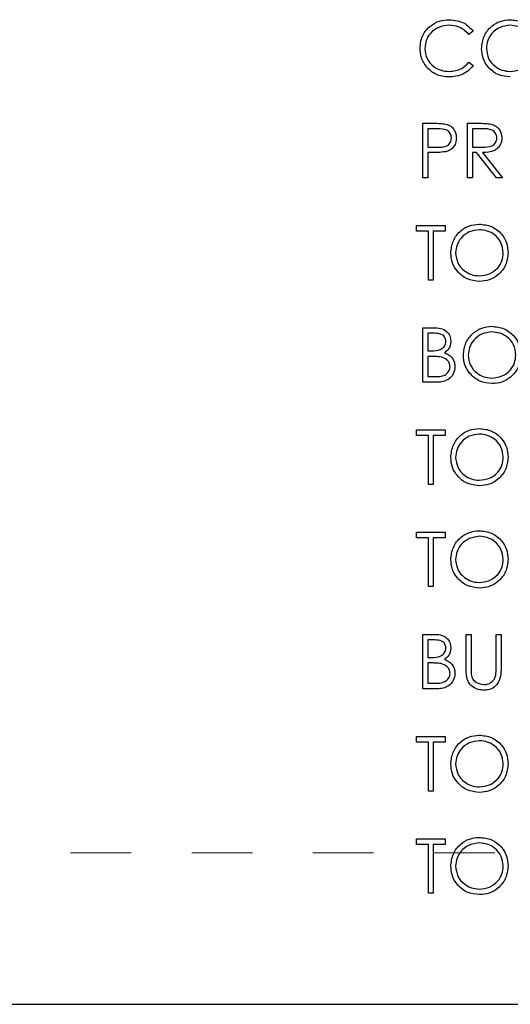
# Model space of a CAD drawing. Header units: inches. Extents: x 1880 to 2363, y -453 to -54.
# Tile 717 of 1056: x 1981.282 to 1982.092, y -74.366 to -72.74. Entities that reach past the tile are written whole.
import ezdxf

# ---------------------------------------------------------------- set-up
doc = ezdxf.new("R2010")
doc.units = ezdxf.units.IN
doc.header["$LTSCALE"] = 0.5
doc.header["$MEASUREMENT"] = 0
doc.linetypes.add('HIDDEN', pattern=[0.225, 0.15, -0.075])
doc.layers.add('DSS-M-S', color=53, linetype='Continuous')
doc.layers.add('DST-M-S', color=53, linetype='Continuous')

msp = doc.modelspace()

# ---------------------------------------------------------------- linework, layer by layer
at = {"layer": 'DSS-M-S', "linetype": 'Continuous', "lineweight": 25}
for p, q in [((1982.03042, -72.75924), (1982.02335, -72.76464)), ((1982.02335, -72.8108), (1982.03042, -72.81615)), ((1981.94734, -72.91147), (1981.96499, -72.91147)), ((1981.94734, -73.00147), (1981.94734, -72.91147)), ((1981.95542, -72.9207), (1981.95542, -72.9507)), ((1981.97188, -72.9207), (1981.95542, -72.9207)), ((1982.02119, -72.91147), (1982.0392, -72.91147)), ((1982.02119, -73.00147), (1982.02119, -72.91147)), ((1982.02927, -72.9207), (1982.02927, -72.9507)), ((1982.04614, -72.9207), (1982.02927, -72.9207)), ((1981.95542, -72.9507), (1981.97118, -72.9509)), ((1982.02927, -72.9507), (1982.04574, -72.95083)), ((1981.95542, -72.95993), (1981.95542, -73.00147)), ((1981.96186, -72.95993), (1981.95542, -72.95993)), ((1982.02927, -72.95993), (1982.02927, -73.00147)), ((1982.03583, -72.95993), (1982.02927, -72.95993)), ((1982.06889, -73.00147), (1982.03583, -72.95993)), ((1982.04582, -72.95993), (1982.07888, -73.00147)), ((1981.95542, -73.00147), (1981.94734, -73.00147)), ((1982.02927, -73.00147), (1982.02119, -73.00147)), ((1982.07888, -73.00147), (1982.06889, -73.00147)), ((1981.93696, -73.08022), (1981.98427, -73.08022)), ((1981.93696, -73.08945), (1981.93696, -73.08022)), ((1981.98427, -73.08022), (1981.98427, -73.08945)), ((1981.95657, -73.08945), (1981.93696, -73.08945)), ((1981.95657, -73.17022), (1981.95657, -73.08945)), ((1981.96465, -73.08945), (1981.96465, -73.17022)), ((1981.98427, -73.08945), (1981.96465, -73.08945)), ((1981.96465, -73.17022), (1981.95657, -73.17022)), ((1981.94734, -73.24897), (1981.9649, -73.24897)), ((1981.94734, -73.33897), (1981.94734, -73.24897)), ((1981.95542, -73.2582), (1981.95542, -73.28705)), ((1981.96638, -73.2582), (1981.95542, -73.2582)), ((1981.95542, -73.28705), (1981.96085, -73.28705)), ((1981.95542, -73.29628), (1981.95542, -73.32974)), ((1981.96077, -73.29628), (1981.95542, -73.29628)), ((1981.95542, -73.32974), (1981.96692, -73.32974)), ((1981.97168, -73.33897), (1981.94734, -73.33897)), ((1981.93696, -73.41772), (1981.98427, -73.41772)), ((1981.93696, -73.42695), (1981.93696, -73.41772)), ((1981.95657, -73.42695), (1981.93696, -73.42695)), ((1981.95657, -73.50772), (1981.95657, -73.42695)), ((1981.96465, -73.42695), (1981.96465, -73.50772)), ((1981.98427, -73.42695), (1981.96465, -73.42695)), ((1981.98427, -73.41772), (1981.98427, -73.42695)), ((1981.96465, -73.50772), (1981.95657, -73.50772)), ((1981.93696, -73.58647), (1981.98427, -73.58647)), ((1981.93696, -73.5957), (1981.93696, -73.58647)), ((1981.98427, -73.58647), (1981.98427, -73.5957)), ((1981.95657, -73.5957), (1981.93696, -73.5957)), ((1981.95657, -73.67647), (1981.95657, -73.5957)), ((1981.96465, -73.5957), (1981.96465, -73.67647)), ((1981.98427, -73.5957), (1981.96465, -73.5957)), ((1981.96465, -73.67647), (1981.95657, -73.67647)), ((1981.94734, -73.75522), (1981.9649, -73.75522)), ((1981.94734, -73.84522), (1981.94734, -73.75522)), ((1982.01888, -73.75522), (1982.02696, -73.75522)), ((1982.01888, -73.80958), (1982.01888, -73.75522)), ((1982.02696, -73.75522), (1982.02696, -73.80915)), ((1982.0685, -73.75522), (1982.07657, -73.75522)), ((1982.0685, -73.80915), (1982.0685, -73.75522)), ((1982.07657, -73.75522), (1982.07657, -73.80958)), ((1981.96638, -73.76445), (1981.95542, -73.76445)), ((1981.95542, -73.76445), (1981.95542, -73.7933)), ((1981.95542, -73.7933), (1981.96085, -73.7933)), ((1981.95542, -73.80253), (1981.95542, -73.83599)), ((1981.96077, -73.80253), (1981.95542, -73.80253)), ((1981.95542, -73.83599), (1981.96692, -73.83599)), ((1981.97168, -73.84522), (1981.94734, -73.84522)), ((1981.93696, -73.92397), (1981.98427, -73.92397)), ((1981.93696, -73.9332), (1981.93696, -73.92397)), ((1981.95657, -73.9332), (1981.93696, -73.9332)), ((1981.95657, -74.01397), (1981.95657, -73.9332)), ((1981.96465, -73.9332), (1981.96465, -74.01397)), ((1981.98427, -73.9332), (1981.96465, -73.9332)), ((1981.98427, -73.92397), (1981.98427, -73.9332)), ((1981.96465, -74.01397), (1981.95657, -74.01397)), ((1981.93696, -74.10195), (1981.93696, -74.09272)), ((1981.93696, -74.09272), (1981.98427, -74.09272)), ((1981.98427, -74.09272), (1981.98427, -74.10195)), ((1981.95657, -74.10195), (1981.93696, -74.10195)), ((1981.95657, -74.18272), (1981.95657, -74.10195)), ((1981.96465, -74.10195), (1981.96465, -74.18272)), ((1981.98427, -74.10195), (1981.96465, -74.10195)), ((1981.96465, -74.18272), (1981.95657, -74.18272)), ((1976.96606, -74.36607), (1989.46606, -74.36607))]:
    msp.add_line(p, q, dxfattribs=at)
at = {"layer": 'DSS-M-S', "linetype": 'HIDDEN', "lineweight": 18}
msp.add_line((1989.46606, -74.11607), (1976.96606, -74.11607), dxfattribs=at)
at = {"layer": 'DSS-M-S', "linetype": 'Continuous', "lineweight": 25}
for points, knots in [([(1981.94273, -72.7872), (1981.94355, -72.78014), (1981.94519, -72.76603), (1981.95851, -72.75058), (1981.97453, -72.74164), (1981.98561, -72.74082), (1981.99115, -72.74041)], [0, 0, 0, 0, 0.2795119, 0.5590796, 0.7793739, 1, 1, 1, 1]), ([(1981.99115, -72.74041), (1981.99979, -72.74137), (1982.01524, -72.74308), (1982.02578, -72.7543), (1982.03042, -72.75924)], [0, 0, 0, 0, 0.5595165, 1, 1, 1, 1]), ([(1982.04427, -72.78812), (1982.0451, -72.78117), (1982.04676, -72.76729), (1982.05908, -72.75147), (1982.07463, -72.74205), (1982.08554, -72.74096), (1982.091, -72.74041)], [0, 0, 0, 0, 0.279731, 0.5593268, 0.7796805, 1, 1, 1, 1]), ([(1982.091, -72.74041), (1982.09805, -72.74115), (1982.11215, -72.74263), (1982.12792, -72.75541), (1982.13749, -72.77108), (1982.13842, -72.78215), (1982.13888, -72.78769)], [0, 0, 0, 0, 0.2797673, 0.5593585, 0.7795711, 1, 1, 1, 1]), ([(1981.99065, -72.74964), (1981.9849, -72.7503), (1981.97341, -72.75162), (1981.96001, -72.76138), (1981.95203, -72.77423), (1981.95121, -72.78328), (1981.9508, -72.78781)], [0, 0, 0, 0, 0.27985584, 0.55951879, 0.77968554, 1, 1, 1, 1]), ([(1982.02335, -72.76464), (1982.01814, -72.7598), (1982.00881, -72.75112), (1981.99621, -72.7501), (1981.99065, -72.74964)], [0, 0, 0, 0, 0.5584265, 1, 1, 1, 1]), ([(1982.09139, -72.74964), (1982.08571, -72.75038), (1982.07435, -72.75186), (1982.06135, -72.76188), (1982.05357, -72.77463), (1982.05275, -72.7836), (1982.05234, -72.78808)], [0, 0, 0, 0, 0.2796271, 0.5593495, 0.7796302, 1, 1, 1, 1]), ([(1982.1308, -72.78767), (1982.13011, -72.78195), (1982.12873, -72.77053), (1982.11778, -72.75813), (1982.10481, -72.75097), (1982.09586, -72.75009), (1982.09139, -72.74964)], [0, 0, 0, 0, 0.27946805, 0.55887035, 0.77951584, 1, 1, 1, 1]), ([(1981.95414, -72.81929), (1981.95042, -72.81384), (1981.94376, -72.80409), (1981.94304, -72.79237), (1981.94273, -72.7872)], [0, 0, 0, 0, 0.5590286, 1, 1, 1, 1]), ([(1981.9508, -72.78781), (1981.95149, -72.79363), (1981.95286, -72.80528), (1981.96414, -72.81783), (1981.97751, -72.82484), (1981.98664, -72.82548), (1981.99121, -72.8258)], [0, 0, 0, 0, 0.27943421, 0.5589213, 0.77928305, 1, 1, 1, 1]), ([(1982.09172, -72.83503), (1982.08474, -72.83426), (1982.0708, -72.83271), (1982.05528, -72.81999), (1982.04572, -72.80454), (1982.04475, -72.79359), (1982.04427, -72.78812)], [0, 0, 0, 0, 0.2796633, 0.5593539, 0.7796364, 1, 1, 1, 1]), ([(1982.05234, -72.78808), (1982.05303, -72.79375), (1982.05441, -72.8051), (1982.06529, -72.81733), (1982.07804, -72.8247), (1982.08694, -72.82543), (1982.09139, -72.8258)], [0, 0, 0, 0, 0.27941597, 0.55907651, 0.77947804, 1, 1, 1, 1]), ([(1982.09139, -72.8258), (1982.09711, -72.82515), (1982.10854, -72.82385), (1982.12178, -72.81399), (1982.12956, -72.80116), (1982.13039, -72.79217), (1982.1308, -72.78767)], [0, 0, 0, 0, 0.2798297, 0.559389, 0.7796538, 1, 1, 1, 1]), ([(1981.99121, -72.8258), (1981.99817, -72.82495), (1982.01062, -72.82343), (1982.01946, -72.81467), (1982.02335, -72.8108)], [0, 0, 0, 0, 0.55877222, 1, 1, 1, 1]), ([(1981.99126, -72.83503), (1981.9833, -72.83436), (1981.96908, -72.83315), (1981.95871, -72.82353), (1981.95414, -72.81929)], [0, 0, 0, 0, 0.5598036, 1, 1, 1, 1]), ([(1982.03042, -72.81615), (1982.02765, -72.81933), (1982.0221, -72.82569), (1982.00875, -72.83334), (1981.99789, -72.83439), (1981.99126, -72.83503)], [0, 0, 0, 0, 0.2804103, 0.5607951, 1, 1, 1, 1]), ([(1981.96499, -72.91147), (1981.96884, -72.91146), (1981.97571, -72.91144), (1981.9825, -72.9124), (1981.98549, -72.91282)], [0, 0, 0, 0, 0.56031372, 1, 1, 1, 1]), ([(1981.99465, -72.93565), (1981.99424, -72.93307), (1981.99363, -72.92918), (1981.99031, -72.92512), (1981.98396, -72.92056), (1981.97724, -72.92064), (1981.97188, -72.9207)], [0, 0, 0, 0, 0.24896926, 0.37472913, 0.50038299, 1, 1, 1, 1]), ([(1981.98549, -72.91282), (1981.98823, -72.91381), (1981.9937, -72.91578), (1981.99935, -72.92187), (1982.00233, -72.92879), (1982.0026, -72.93334), (1982.00273, -72.93561)], [0, 0, 0, 0, 0.2797054, 0.5593809, 0.7795086, 1, 1, 1, 1]), ([(1982.0392, -72.91147), (1982.04302, -72.91146), (1982.04985, -72.91144), (1982.05662, -72.91231), (1982.05959, -72.9127)], [0, 0, 0, 0, 0.5602397, 1, 1, 1, 1]), ([(1982.06965, -72.93552), (1982.06955, -72.9342), (1982.06936, -72.93157), (1982.06757, -72.92797), (1982.06504, -72.92493), (1982.05836, -72.92053), (1982.05157, -72.92062), (1982.04614, -72.9207)], [0, 0, 0, 0, 0.12530739, 0.25061699, 0.37595425, 0.50128061, 1, 1, 1, 1]), ([(1982.05959, -72.9127), (1982.06241, -72.91363), (1982.06806, -72.91551), (1982.074, -72.92157), (1982.07728, -72.92856), (1982.07758, -72.93321), (1982.07773, -72.93554)], [0, 0, 0, 0, 0.2797971, 0.5594998, 0.7796265, 1, 1, 1, 1]), ([(1981.97118, -72.9509), (1981.97666, -72.95092), (1981.98352, -72.95094), (1981.99017, -72.94644), (1981.99363, -72.94231), (1981.99424, -72.93831), (1981.99465, -72.93565)], [0, 0, 0, 0, 0.4997206, 0.6253498, 0.7510825, 1, 1, 1, 1]), ([(1982.00273, -72.93561), (1982.00251, -72.93858), (1982.00209, -72.94451), (1981.99758, -72.95173), (1981.99145, -72.95639), (1981.987, -72.95777), (1981.98477, -72.95845)], [0, 0, 0, 0, 0.2800989, 0.5593238, 0.7794579, 1, 1, 1, 1]), ([(1982.04574, -72.95083), (1982.05127, -72.95081), (1982.05819, -72.95079), (1982.06501, -72.9464), (1982.06859, -72.94226), (1982.06923, -72.93821), (1982.06965, -72.93552)], [0, 0, 0, 0, 0.4998271, 0.6254978, 0.7512079, 1, 1, 1, 1]), ([(1982.07773, -72.93554), (1982.07749, -72.93839), (1982.07702, -72.94408), (1982.07257, -72.95164), (1982.06243, -72.9592), (1982.05266, -72.95963), (1982.04582, -72.95993)], [0, 0, 0, 0, 0.1871202, 0.3739789, 0.5609112, 1, 1, 1, 1]), ([(1981.98477, -72.95845), (1981.98051, -72.95899), (1981.9729, -72.95995), (1981.96523, -72.95994), (1981.96186, -72.95993)], [0, 0, 0, 0, 0.55969422, 1, 1, 1, 1]), ([(1981.9935, -73.12562), (1981.99433, -73.11867), (1981.99599, -73.10479), (1982.00831, -73.08897), (1982.02386, -73.07955), (1982.03477, -73.07846), (1982.04023, -73.07791)], [0, 0, 0, 0, 0.27973102, 0.55932682, 0.77968048, 1, 1, 1, 1]), ([(1982.04062, -73.08714), (1982.03494, -73.08788), (1982.02358, -73.08936), (1982.01058, -73.09938), (1982.0028, -73.11213), (1982.00198, -73.1211), (1982.00157, -73.12558)], [0, 0, 0, 0, 0.2796271, 0.5593495, 0.7796302, 1, 1, 1, 1]), ([(1982.04023, -73.07791), (1982.04728, -73.07865), (1982.06138, -73.08013), (1982.07715, -73.09291), (1982.08672, -73.10858), (1982.08765, -73.11965), (1982.08811, -73.12519)], [0, 0, 0, 0, 0.2797673, 0.5593585, 0.7795711, 1, 1, 1, 1]), ([(1982.08004, -73.12517), (1982.07934, -73.11945), (1982.07796, -73.10803), (1982.06701, -73.09563), (1982.05404, -73.08847), (1982.0451, -73.08759), (1982.04062, -73.08714)], [0, 0, 0, 0, 0.279468, 0.5588703, 0.7795158, 1, 1, 1, 1]), ([(1982.04095, -73.17253), (1982.03398, -73.17176), (1982.02003, -73.17021), (1982.00451, -73.15749), (1981.99495, -73.14204), (1981.99398, -73.13109), (1981.9935, -73.12562)], [0, 0, 0, 0, 0.2796633, 0.5593539, 0.7796364, 1, 1, 1, 1]), ([(1982.00157, -73.12558), (1982.00226, -73.13125), (1982.00364, -73.1426), (1982.01452, -73.15483), (1982.02727, -73.1622), (1982.03617, -73.16293), (1982.04062, -73.1633)], [0, 0, 0, 0, 0.279416, 0.5590765, 0.779478, 1, 1, 1, 1]), ([(1982.04062, -73.1633), (1982.04634, -73.16265), (1982.05777, -73.16135), (1982.07101, -73.15149), (1982.07879, -73.13866), (1982.07962, -73.12967), (1982.08004, -73.12517)], [0, 0, 0, 0, 0.2798297, 0.559389, 0.7796538, 1, 1, 1, 1]), ([(1982.08811, -73.12519), (1982.08732, -73.13217), (1982.08574, -73.14614), (1982.07292, -73.16162), (1982.0574, -73.17113), (1982.04644, -73.17206), (1982.04095, -73.17253)], [0, 0, 0, 0, 0.2796304, 0.5593429, 0.7795972, 1, 1, 1, 1]), ([(1981.9649, -73.24897), (1981.96876, -73.24905), (1981.97643, -73.24922), (1981.98658, -73.2538), (1981.99248, -73.26222), (1981.99316, -73.26825), (1981.9935, -73.27127)], [0, 0, 0, 0, 0.2813174, 0.559922, 0.7799345, 1, 1, 1, 1]), ([(1982.01427, -73.29437), (1982.0151, -73.28742), (1982.01676, -73.27354), (1982.02908, -73.25772), (1982.04463, -73.2483), (1982.05554, -73.24721), (1982.061, -73.24666)], [0, 0, 0, 0, 0.279731, 0.5593268, 0.7796805, 1, 1, 1, 1]), ([(1982.061, -73.24666), (1982.06805, -73.2474), (1982.08215, -73.24888), (1982.09792, -73.26166), (1982.10749, -73.27733), (1982.10842, -73.2884), (1982.10888, -73.29394)], [0, 0, 0, 0, 0.2797673, 0.5593585, 0.7795711, 1, 1, 1, 1]), ([(1981.98542, -73.27144), (1981.98516, -73.26922), (1981.98476, -73.26589), (1981.98192, -73.26245), (1981.97654, -73.25861), (1981.97089, -73.25838), (1981.96638, -73.2582)], [0, 0, 0, 0, 0.2492836, 0.3749253, 0.5006447, 1, 1, 1, 1]), ([(1982.06139, -73.25589), (1982.05571, -73.25663), (1982.04435, -73.25811), (1982.03135, -73.26813), (1982.02357, -73.28088), (1982.02275, -73.28985), (1982.02234, -73.29433)], [0, 0, 0, 0, 0.2796271, 0.5593495, 0.7796302, 1, 1, 1, 1]), ([(1982.1008, -73.29392), (1982.10011, -73.2882), (1982.09873, -73.27678), (1982.08778, -73.26438), (1982.07481, -73.25722), (1982.06586, -73.25634), (1982.06139, -73.25589)], [0, 0, 0, 0, 0.279468, 0.5588703, 0.7795158, 1, 1, 1, 1]), ([(1981.96085, -73.28705), (1981.9665, -73.28703), (1981.97357, -73.28702), (1981.98054, -73.28246), (1981.98325, -73.27932), (1981.98509, -73.27556), (1981.98531, -73.27281), (1981.98542, -73.27144)], [0, 0, 0, 0, 0.4986071, 0.6240085, 0.7494012, 0.8747358, 1, 1, 1, 1]), ([(1981.9935, -73.27127), (1981.99334, -73.2734), (1981.99304, -73.27764), (1981.99007, -73.28486), (1981.98574, -73.28831), (1981.98309, -73.29042)], [0, 0, 0, 0, 0.2808667, 0.5615271, 1, 1, 1, 1]), ([(1981.97761, -73.29734), (1981.97448, -73.29696), (1981.96889, -73.29626), (1981.96326, -73.29627), (1981.96077, -73.29628)], [0, 0, 0, 0, 0.559734, 1, 1, 1, 1]), ([(1981.99234, -73.31342), (1981.99207, -73.31122), (1981.99153, -73.3068), (1981.98633, -73.30038), (1981.98092, -73.29849), (1981.97761, -73.29734)], [0, 0, 0, 0, 0.27994372, 0.56042863, 1, 1, 1, 1]), ([(1981.98309, -73.29042), (1981.98579, -73.29151), (1981.99117, -73.2937), (1981.99685, -73.29973), (1981.99992, -73.3066), (1982.00025, -73.31115), (1982.00042, -73.31342)], [0, 0, 0, 0, 0.28038227, 0.55960553, 0.7797648, 1, 1, 1, 1]), ([(1982.06172, -73.34128), (1982.05474, -73.34051), (1982.0408, -73.33896), (1982.02528, -73.32624), (1982.01572, -73.31079), (1982.01475, -73.29984), (1982.01427, -73.29437)], [0, 0, 0, 0, 0.2796633, 0.5593539, 0.7796364, 1, 1, 1, 1]), ([(1982.02234, -73.29433), (1982.02303, -73.3), (1982.02441, -73.31135), (1982.03529, -73.32358), (1982.04804, -73.33095), (1982.05694, -73.33168), (1982.06139, -73.33205)], [0, 0, 0, 0, 0.279416, 0.5590765, 0.779478, 1, 1, 1, 1]), ([(1982.06139, -73.33205), (1982.06711, -73.3314), (1982.07854, -73.3301), (1982.09178, -73.32024), (1982.09956, -73.30741), (1982.10039, -73.29842), (1982.1008, -73.29392)], [0, 0, 0, 0, 0.2798297, 0.559389, 0.7796538, 1, 1, 1, 1]), ([(1982.10888, -73.29394), (1982.10809, -73.30092), (1982.10651, -73.31489), (1982.09369, -73.33037), (1982.07817, -73.33988), (1982.0672, -73.34081), (1982.06172, -73.34128)], [0, 0, 0, 0, 0.27963036, 0.55934292, 0.77959724, 1, 1, 1, 1]), ([(1981.96692, -73.32974), (1981.9728, -73.32973), (1981.98162, -73.32972), (1981.98938, -73.32282), (1981.99197, -73.31769), (1981.99222, -73.31485), (1981.99234, -73.31342)], [0, 0, 0, 0, 0.4993602, 0.748736, 0.8743989, 1, 1, 1, 1]), ([(1982.00042, -73.31342), (1981.99989, -73.31746), (1981.99882, -73.32553), (1981.99072, -73.33409), (1981.98119, -73.33843), (1981.97485, -73.33879), (1981.97168, -73.33897)], [0, 0, 0, 0, 0.2791411, 0.5586537, 0.779059, 1, 1, 1, 1]), ([(1981.9935, -73.46312), (1981.99433, -73.45617), (1981.99599, -73.44229), (1982.00831, -73.42647), (1982.02386, -73.41705), (1982.03477, -73.41596), (1982.04023, -73.41541)], [0, 0, 0, 0, 0.279731, 0.5593268, 0.7796805, 1, 1, 1, 1]), ([(1982.04062, -73.42464), (1982.03494, -73.42538), (1982.02358, -73.42686), (1982.01058, -73.43688), (1982.0028, -73.44963), (1982.00198, -73.4586), (1982.00157, -73.46308)], [0, 0, 0, 0, 0.2796271, 0.5593495, 0.7796302, 1, 1, 1, 1]), ([(1982.04023, -73.41541), (1982.04728, -73.41615), (1982.06138, -73.41763), (1982.07715, -73.43041), (1982.08672, -73.44608), (1982.08765, -73.45715), (1982.08811, -73.46269)], [0, 0, 0, 0, 0.2797673, 0.5593585, 0.7795711, 1, 1, 1, 1]), ([(1982.08004, -73.46267), (1982.07934, -73.45695), (1982.07796, -73.44553), (1982.06701, -73.43313), (1982.05404, -73.42597), (1982.0451, -73.42509), (1982.04062, -73.42464)], [0, 0, 0, 0, 0.27946805, 0.55887035, 0.77951584, 1, 1, 1, 1]), ([(1982.04095, -73.51003), (1982.03398, -73.50926), (1982.02003, -73.50771), (1982.00451, -73.49499), (1981.99495, -73.47954), (1981.99398, -73.46859), (1981.9935, -73.46312)], [0, 0, 0, 0, 0.2796633, 0.5593539, 0.7796364, 1, 1, 1, 1]), ([(1982.00157, -73.46308), (1982.00226, -73.46875), (1982.00364, -73.4801), (1982.01452, -73.49233), (1982.02727, -73.4997), (1982.03617, -73.50043), (1982.04062, -73.5008)], [0, 0, 0, 0, 0.279416, 0.5590765, 0.779478, 1, 1, 1, 1]), ([(1982.04062, -73.5008), (1982.04634, -73.50015), (1982.05777, -73.49885), (1982.07101, -73.48899), (1982.07879, -73.47616), (1982.07962, -73.46717), (1982.08004, -73.46267)], [0, 0, 0, 0, 0.27982967, 0.55938902, 0.77965383, 1, 1, 1, 1]), ([(1982.08811, -73.46269), (1982.08732, -73.46967), (1982.08574, -73.48364), (1982.07292, -73.49912), (1982.0574, -73.50863), (1982.04644, -73.50956), (1982.04095, -73.51003)], [0, 0, 0, 0, 0.2796304, 0.5593429, 0.7795972, 1, 1, 1, 1]), ([(1981.9935, -73.63187), (1981.99433, -73.62492), (1981.99599, -73.61104), (1982.00831, -73.59522), (1982.02386, -73.5858), (1982.03477, -73.58471), (1982.04023, -73.58416)], [0, 0, 0, 0, 0.279731, 0.5593268, 0.7796805, 1, 1, 1, 1]), ([(1982.04023, -73.58416), (1982.04728, -73.5849), (1982.06138, -73.58638), (1982.07715, -73.59916), (1982.08672, -73.61483), (1982.08765, -73.6259), (1982.08811, -73.63144)], [0, 0, 0, 0, 0.2797673, 0.5593585, 0.7795711, 1, 1, 1, 1]), ([(1982.04062, -73.59339), (1982.03494, -73.59413), (1982.02358, -73.59561), (1982.01058, -73.60563), (1982.0028, -73.61838), (1982.00198, -73.62735), (1982.00157, -73.63183)], [0, 0, 0, 0, 0.27962705, 0.55934953, 0.77963023, 1, 1, 1, 1]), ([(1982.08004, -73.63142), (1982.07934, -73.6257), (1982.07796, -73.61428), (1982.06701, -73.60188), (1982.05404, -73.59472), (1982.0451, -73.59384), (1982.04062, -73.59339)], [0, 0, 0, 0, 0.279468, 0.5588703, 0.7795158, 1, 1, 1, 1]), ([(1982.04095, -73.67878), (1982.03398, -73.67801), (1982.02003, -73.67646), (1982.00451, -73.66374), (1981.99495, -73.64829), (1981.99398, -73.63734), (1981.9935, -73.63187)], [0, 0, 0, 0, 0.27966329, 0.55935394, 0.77963639, 1, 1, 1, 1]), ([(1982.00157, -73.63183), (1982.00226, -73.6375), (1982.00364, -73.64885), (1982.01452, -73.66108), (1982.02727, -73.66845), (1982.03617, -73.66918), (1982.04062, -73.66955)], [0, 0, 0, 0, 0.279416, 0.5590765, 0.779478, 1, 1, 1, 1]), ([(1982.04062, -73.66955), (1982.04634, -73.6689), (1982.05777, -73.6676), (1982.07101, -73.65774), (1982.07879, -73.64491), (1982.07962, -73.63592), (1982.08004, -73.63142)], [0, 0, 0, 0, 0.27982967, 0.55938902, 0.77965383, 1, 1, 1, 1]), ([(1982.08811, -73.63144), (1982.08732, -73.63842), (1982.08574, -73.65239), (1982.07292, -73.66787), (1982.0574, -73.67738), (1982.04644, -73.67831), (1982.04095, -73.67878)], [0, 0, 0, 0, 0.2796304, 0.5593429, 0.7795972, 1, 1, 1, 1]), ([(1981.9649, -73.75522), (1981.96876, -73.7553), (1981.97643, -73.75547), (1981.98658, -73.76005), (1981.99248, -73.76847), (1981.99316, -73.7745), (1981.9935, -73.77752)], [0, 0, 0, 0, 0.2813174, 0.559922, 0.7799345, 1, 1, 1, 1]), ([(1981.98542, -73.77769), (1981.98516, -73.77547), (1981.98476, -73.77214), (1981.98192, -73.7687), (1981.97654, -73.76486), (1981.97089, -73.76463), (1981.96638, -73.76445)], [0, 0, 0, 0, 0.2492836, 0.3749253, 0.5006447, 1, 1, 1, 1]), ([(1981.96085, -73.7933), (1981.9665, -73.79328), (1981.97357, -73.79327), (1981.98054, -73.78871), (1981.98325, -73.78557), (1981.98509, -73.78181), (1981.98531, -73.77906), (1981.98542, -73.77769)], [0, 0, 0, 0, 0.4986071, 0.6240085, 0.7494012, 0.8747358, 1, 1, 1, 1]), ([(1981.9935, -73.77752), (1981.99334, -73.77965), (1981.99304, -73.78389), (1981.99007, -73.79111), (1981.98574, -73.79456), (1981.98309, -73.79667)], [0, 0, 0, 0, 0.2808667, 0.5615271, 1, 1, 1, 1]), ([(1981.97761, -73.80359), (1981.97448, -73.80321), (1981.96889, -73.80251), (1981.96326, -73.80252), (1981.96077, -73.80253)], [0, 0, 0, 0, 0.559734, 1, 1, 1, 1]), ([(1981.99234, -73.81967), (1981.99207, -73.81747), (1981.99153, -73.81305), (1981.98633, -73.80663), (1981.98092, -73.80474), (1981.97761, -73.80359)], [0, 0, 0, 0, 0.2799437, 0.5604286, 1, 1, 1, 1]), ([(1981.98309, -73.79667), (1981.98579, -73.79776), (1981.99117, -73.79995), (1981.99685, -73.80598), (1981.99992, -73.81285), (1982.00025, -73.8174), (1982.00042, -73.81967)], [0, 0, 0, 0, 0.2803823, 0.5596055, 0.7797648, 1, 1, 1, 1]), ([(1981.96692, -73.83599), (1981.9728, -73.83598), (1981.98162, -73.83597), (1981.98938, -73.82907), (1981.99197, -73.82394), (1981.99222, -73.8211), (1981.99234, -73.81967)], [0, 0, 0, 0, 0.49936022, 0.74873595, 0.8743989, 1, 1, 1, 1]), ([(1982.00042, -73.81967), (1981.99989, -73.82371), (1981.99882, -73.83178), (1981.99072, -73.84034), (1981.98119, -73.84468), (1981.97485, -73.84504), (1981.97168, -73.84522)], [0, 0, 0, 0, 0.2791411, 0.5586537, 0.779059, 1, 1, 1, 1]), ([(1982.02049, -73.82854), (1982.01991, -73.82503), (1982.01888, -73.81875), (1982.01888, -73.81238), (1982.01888, -73.80958)], [0, 0, 0, 0, 0.5594986, 1, 1, 1, 1]), ([(1982.02696, -73.80915), (1982.02695, -73.81138), (1982.02694, -73.81538), (1982.0272, -73.81936), (1982.02732, -73.82112)], [0, 0, 0, 0, 0.5601244, 1, 1, 1, 1]), ([(1982.07657, -73.80958), (1982.0765, -73.81459), (1982.07635, -73.82457), (1982.07091, -73.83785), (1982.06044, -73.84626), (1982.05255, -73.84711), (1982.04861, -73.84753)], [0, 0, 0, 0, 0.2816547, 0.5601107, 0.7800798, 1, 1, 1, 1]), ([(1982.06758, -73.82312), (1982.06792, -73.82052), (1982.06853, -73.81588), (1982.06851, -73.81121), (1982.0685, -73.80915)], [0, 0, 0, 0, 0.5596244, 1, 1, 1, 1]), ([(1982.04861, -73.84753), (1982.04519, -73.8473), (1982.03836, -73.84683), (1982.02976, -73.84236), (1982.02344, -73.83606), (1982.02147, -73.83105), (1982.02049, -73.82854)], [0, 0, 0, 0, 0.28022079, 0.5599142, 0.77995189, 1, 1, 1, 1]), ([(1982.02732, -73.82112), (1982.02789, -73.82387), (1982.02903, -73.82936), (1982.03675, -73.83644), (1982.04383, -73.83759), (1982.04816, -73.8383)], [0, 0, 0, 0, 0.2810568, 0.5608207, 1, 1, 1, 1]), ([(1982.04816, -73.8383), (1982.05064, -73.83803), (1982.0556, -73.8375), (1982.06161, -73.83369), (1982.0657, -73.82868), (1982.06695, -73.82497), (1982.06758, -73.82312)], [0, 0, 0, 0, 0.2797867, 0.5593768, 0.7795688, 1, 1, 1, 1]), ([(1981.9935, -73.96937), (1981.99433, -73.96242), (1981.99599, -73.94854), (1982.00831, -73.93272), (1982.02386, -73.9233), (1982.03477, -73.92221), (1982.04023, -73.92166)], [0, 0, 0, 0, 0.279731, 0.5593268, 0.7796805, 1, 1, 1, 1]), ([(1982.04062, -73.93089), (1982.03494, -73.93163), (1982.02358, -73.93311), (1982.01058, -73.94313), (1982.0028, -73.95588), (1982.00198, -73.96485), (1982.00157, -73.96933)], [0, 0, 0, 0, 0.2796271, 0.5593495, 0.7796302, 1, 1, 1, 1]), ([(1982.04023, -73.92166), (1982.04728, -73.9224), (1982.06138, -73.92388), (1982.07715, -73.93666), (1982.08672, -73.95233), (1982.08765, -73.9634), (1982.08811, -73.96894)], [0, 0, 0, 0, 0.2797673, 0.55935845, 0.7795711, 1, 1, 1, 1]), ([(1982.08004, -73.96892), (1982.07934, -73.9632), (1982.07796, -73.95178), (1982.06701, -73.93938), (1982.05404, -73.93222), (1982.0451, -73.93134), (1982.04062, -73.93089)], [0, 0, 0, 0, 0.279468, 0.5588703, 0.7795158, 1, 1, 1, 1]), ([(1982.04095, -74.01628), (1982.03398, -74.01551), (1982.02003, -74.01396), (1982.00451, -74.00124), (1981.99495, -73.98579), (1981.99398, -73.97484), (1981.9935, -73.96937)], [0, 0, 0, 0, 0.2796633, 0.5593539, 0.7796364, 1, 1, 1, 1]), ([(1982.00157, -73.96933), (1982.00226, -73.975), (1982.00364, -73.98635), (1982.01452, -73.99858), (1982.02727, -74.00595), (1982.03617, -74.00668), (1982.04062, -74.00705)], [0, 0, 0, 0, 0.279416, 0.5590765, 0.779478, 1, 1, 1, 1]), ([(1982.04062, -74.00705), (1982.04634, -74.0064), (1982.05777, -74.0051), (1982.07101, -73.99524), (1982.07879, -73.98241), (1982.07962, -73.97342), (1982.08004, -73.96892)], [0, 0, 0, 0, 0.2798297, 0.559389, 0.7796538, 1, 1, 1, 1]), ([(1982.08811, -73.96894), (1982.08732, -73.97592), (1982.08574, -73.98989), (1982.07292, -74.00537), (1982.0574, -74.01488), (1982.04644, -74.01581), (1982.04095, -74.01628)], [0, 0, 0, 0, 0.2796304, 0.5593429, 0.7795972, 1, 1, 1, 1]), ([(1981.9935, -74.13812), (1981.99433, -74.13117), (1981.99599, -74.11729), (1982.00831, -74.10147), (1982.02386, -74.09205), (1982.03477, -74.09096), (1982.04023, -74.09041)], [0, 0, 0, 0, 0.279731, 0.5593268, 0.7796805, 1, 1, 1, 1]), ([(1982.04023, -74.09041), (1982.04728, -74.09115), (1982.06138, -74.09263), (1982.07715, -74.10541), (1982.08672, -74.12108), (1982.08765, -74.13215), (1982.08811, -74.13769)], [0, 0, 0, 0, 0.2797673, 0.55935845, 0.7795711, 1, 1, 1, 1]), ([(1982.04062, -74.09964), (1982.03494, -74.10038), (1982.02358, -74.10186), (1982.01058, -74.11188), (1982.0028, -74.12463), (1982.00198, -74.1336), (1982.00157, -74.13808)], [0, 0, 0, 0, 0.2796271, 0.5593495, 0.7796302, 1, 1, 1, 1]), ([(1982.08004, -74.13767), (1982.07934, -74.13195), (1982.07796, -74.12053), (1982.06701, -74.10813), (1982.05404, -74.10097), (1982.0451, -74.10009), (1982.04062, -74.09964)], [0, 0, 0, 0, 0.279468, 0.5588703, 0.7795158, 1, 1, 1, 1]), ([(1982.04095, -74.18503), (1982.03398, -74.18426), (1982.02003, -74.18271), (1982.00451, -74.16999), (1981.99495, -74.15454), (1981.99398, -74.14359), (1981.9935, -74.13812)], [0, 0, 0, 0, 0.2796633, 0.5593539, 0.7796364, 1, 1, 1, 1]), ([(1982.00157, -74.13808), (1982.00226, -74.14375), (1982.00364, -74.1551), (1982.01452, -74.16733), (1982.02727, -74.1747), (1982.03617, -74.17543), (1982.04062, -74.1758)], [0, 0, 0, 0, 0.279416, 0.5590765, 0.779478, 1, 1, 1, 1]), ([(1982.04062, -74.1758), (1982.04634, -74.17515), (1982.05777, -74.17385), (1982.07101, -74.16399), (1982.07879, -74.15116), (1982.07962, -74.14217), (1982.08004, -74.13767)], [0, 0, 0, 0, 0.27982967, 0.55938902, 0.77965383, 1, 1, 1, 1]), ([(1982.08811, -74.13769), (1982.08732, -74.14467), (1982.08574, -74.15864), (1982.07292, -74.17412), (1982.0574, -74.18363), (1982.04644, -74.18456), (1982.04095, -74.18503)], [0, 0, 0, 0, 0.2796304, 0.5593429, 0.7795972, 1, 1, 1, 1])]:
    msp.add_open_spline(points, degree=3, knots=knots, dxfattribs=at)
at = {"layer": 'DST-M-S', "linetype": 'Continuous', "lineweight": 25}
msp.add_line((1976.96606, -74.36607), (1989.46606, -74.36607), dxfattribs=at)

doc.saveas('drawing.dxf')
